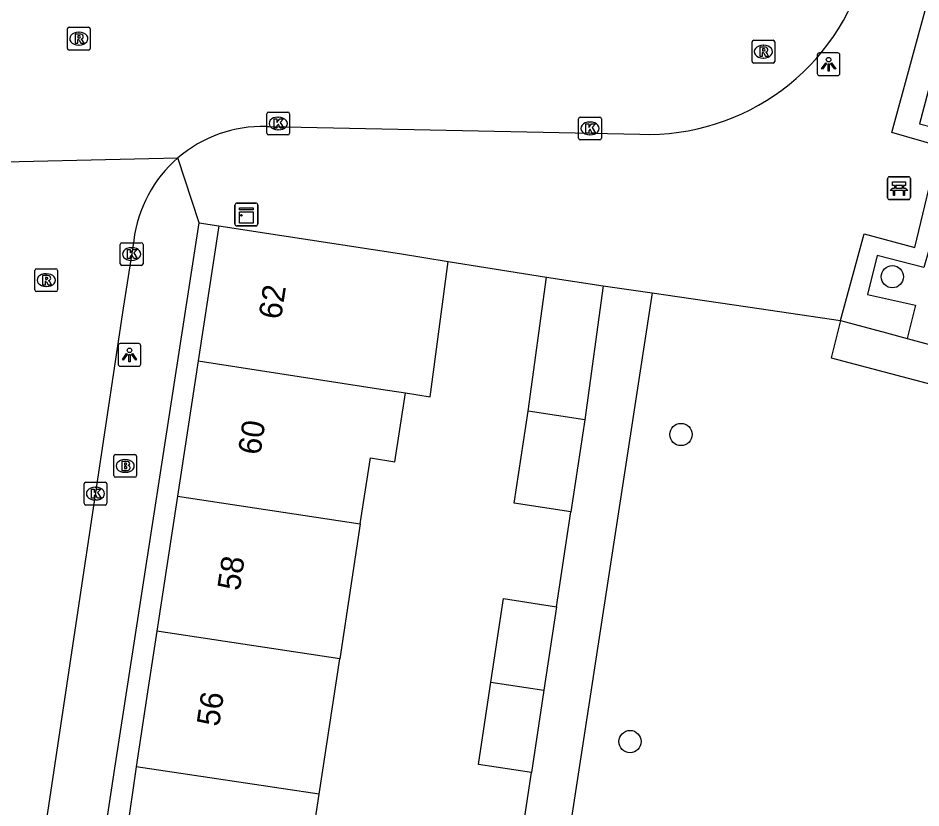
# Model space of a CAD drawing. Extents: x 161084 to 161928, y 385355 to 386522.
# Drawn here: x 161754.18 to 161793.85, y 385605.07 to 385639.75 of the extents above; entities that cross this region are included whole.
import ezdxf

# ---------------------------------------------------------------- set-up
doc = ezdxf.new("R2010")
doc.units = 0
for name, color, linetype in [('IMGEO_Bank', 7, 'Continuous'), ('IMGEO_Boom', 7, 'Continuous'), ('IMGEO_Brandkraan', 7, 'Continuous'), ('IMGEO_Groenvoorziening', 7, 'Continuous'), ('IMGEO_Kast', 7, 'Continuous'), ('IMGEO_Kolk', 7, 'Continuous'), ('IMGEO_Lichtpunt', 7, 'Continuous'), ('IMGEO_Muur', 7, 'Continuous'), ('IMGEO_Pand', 7, 'Continuous'), ('IMGEO_Pand_nummerreeks', 7, 'Continuous'), ('IMGEO_Rijbaan_lokaal_open', 7, 'Continuous'), ('IMGEO_Rioolput', 7, 'Continuous'), ('IMGEO_Voetpad_open', 7, 'Continuous')]:
    doc.layers.add(name, color=color, linetype=linetype)

msp = doc.modelspace()

# ---------------------------------------------------------------- linework, layer by layer
at = {"layer": 'IMGEO_Bank'}
for p, q in [((161792.383, 385631.86), (161792.383, 385632.701)), ((161792.383, 385632.701), (161792.383, 385631.86)), ((161792.458, 385632.785), (161793.299, 385632.785)), ((161793.299, 385632.785), (161792.458, 385632.785)), ((161793.383, 385632.71), (161793.383, 385631.869)), ((161793.383, 385631.869), (161793.383, 385632.71)), ((161792.692, 385632.291), (161792.692, 385632.397)), ((161792.736, 385632.397), (161792.736, 385632.291)), ((161793.024, 385632.403), (161792.742, 385632.403)), ((161792.742, 385632.285), (161793.024, 385632.285)), ((161793.03, 385632.291), (161793.03, 385632.397)), ((161793.074, 385632.397), (161793.074, 385632.291)), ((161793.08, 385632.183), (161792.687, 385632.183)), ((161793.308, 385631.785), (161792.467, 385631.785)), ((161792.467, 385631.785), (161793.308, 385631.785))]:
    msp.add_line(p, q, dxfattribs=at)
for points in [[(161792.63, 385632.183), (161792.488, 385632.183), (161792.6, 385632.285), (161792.686, 385632.285)], [(161792.686, 385632.403), (161792.6, 385632.403), (161792.6, 385632.564), (161793.163, 385632.564), (161793.163, 385632.403), (161793.08, 385632.403)], [(161793.08, 385632.285), (161793.163, 385632.285), (161793.275, 385632.183), (161793.136, 385632.183)], [(161792.68, 385632.176), (161792.68, 385631.969), (161792.637, 385631.969), (161792.637, 385632.176)], [(161793.13, 385632.176), (161793.13, 385631.969), (161793.086, 385631.969), (161793.086, 385632.176)]]:
    msp.add_lwpolyline(points, dxfattribs=at)
for centre, radius, start, end in [((161792.461, 385632.707), 0.0779, 92.4484, 184.2845), ((161792.461, 385632.707), 0.0779, 92.4484, 184.2845), ((161793.305, 385632.707), 0.0779, 2.4484, 94.2845), ((161793.305, 385632.707), 0.0779, 2.4484, 94.2845), ((161792.685, 385632.396), 0.00671, 2.8957, 87.1043), ((161792.685, 385632.292), 0.00671, 272.8957, 357.1043), ((161792.742, 385632.396), 0.00671, 92.8957, 177.1043), ((161792.742, 385632.292), 0.00671, 182.8957, 267.1043), ((161793.024, 385632.396), 0.00671, 2.8957, 87.1043), ((161793.024, 385632.292), 0.00671, 272.8957, 357.1043), ((161793.081, 385632.396), 0.00671, 92.8957, 177.1043), ((161793.081, 385632.292), 0.00671, 182.8957, 267.1043), ((161792.63, 385632.176), 0.00671, 2.8957, 87.1043), ((161792.687, 385632.176), 0.00671, 92.8957, 177.1043), ((161793.079, 385632.176), 0.00671, 2.8957, 87.1043), ((161793.136, 385632.176), 0.00671, 92.8957, 177.1043), ((161792.461, 385631.863), 0.0779, 182.4484, 274.2845), ((161792.461, 385631.863), 0.0779, 182.4484, 274.2845), ((161793.305, 385631.863), 0.0779, 272.4484, 4.2845), ((161793.305, 385631.863), 0.0779, 272.4484, 4.2845)]:
    msp.add_arc(centre, radius, start, end, dxfattribs=at)
at = {"layer": 'IMGEO_Boom'}
for centre in [(161792.59, 385628.394), (161783.304, 385621.465), (161781.068, 385607.981)]:
    msp.add_circle(centre, 0.489, dxfattribs=at)
at = {"layer": 'IMGEO_Brandkraan'}
for p, q in [((161758.389, 385619.661), (161758.389, 385620.513)), ((161758.464, 385620.587), (161759.316, 385620.587)), ((161759.39, 385620.513), (161759.39, 385619.661)), ((161758.877, 385620.367), (161758.902, 385620.367)), ((161758.9, 385619.807), (161758.875, 385619.807)), ((161759.316, 385619.587), (161758.464, 385619.587))]:
    msp.add_line(p, q, dxfattribs=at)
for points in [[(161758.389, 385619.661), (161758.389, 385620.513)], [(161758.464, 385620.587), (161759.316, 385620.587)], [(161759.39, 385620.513), (161759.39, 385619.661)], [(161758.737, 385620.287), (161758.737, 385619.887), (161758.95, 385619.887)], [(161758.968, 385620.287), (161758.737, 385620.287)], [(161758.916, 385620.206), (161758.862, 385620.206), (161758.862, 385620.13)], [(161758.862, 385620.13), (161758.915, 385620.13)], [(161758.924, 385620.054), (161758.862, 385620.054), (161758.862, 385619.973)], [(161758.862, 385619.973), (161758.924, 385619.973)], [(161759.316, 385619.587), (161758.464, 385619.587)]]:
    msp.add_lwpolyline(points, dxfattribs=at)
for centre, radius, start, end in [((161758.466, 385620.511), 0.0765, 91.552, 178.448), ((161758.466, 385620.511), 0.0765, 91.552, 178.448), ((161759.314, 385620.511), 0.0765, 1.552, 88.448), ((161759.314, 385620.511), 0.0765, 1.552, 88.448), ((161758.917, 385620.168), 0.0379, 267.8285, 90.9355), ((161758.925, 385620.013), 0.0404, 269.8759, 90.5077), ((161758.972, 385620.142), 0.145, 59.4692, 91.5367), ((161758.997, 385620.189), 0.0922, 285.5137, 58.1501), ((161759.002, 385619.997), 0.105, 301.3115, 78.989), ((161758.466, 385619.663), 0.0765, 181.552, 268.448), ((161758.466, 385619.663), 0.0765, 181.552, 268.448), ((161758.956, 385620.138), 0.251, 268.6676, 293.5347), ((161759.314, 385619.663), 0.0765, 271.552, 358.448), ((161759.314, 385619.663), 0.0765, 271.552, 358.448)]:
    msp.add_arc(centre, radius, start, end, dxfattribs=at)
for centre, major_axis, ratio, start_param, end_param in [((161758.876, 385620.087), (-0.387, 0.002), 0.722429, 4.712389, 7.853982), ((161758.901, 385620.087), (-0.39, 0.002), 0.717154, 1.570796, 4.712389)]:
    msp.add_ellipse(centre, major_axis=major_axis, ratio=ratio, start_param=start_param, end_param=end_param, dxfattribs=at)
at = {"layer": 'IMGEO_Groenvoorziening'}
msp.add_lwpolyline([(161797.155, 385643.154), (161796.882, 385642.02), (161795.698, 385642.353), (161793.788, 385635.104), (161795.489, 385634.671), (161794.189, 385629.568), (161793.969, 385628.8), (161791.921, 385629.331), (161791.498, 385627.619), (161793.611, 385627.142), (161793.245, 385625.68)], dxfattribs=at)
at = {"layer": 'IMGEO_Kast'}
for p, q in [((161763.713, 385630.702), (161763.713, 385631.543)), ((161763.713, 385631.543), (161763.713, 385630.702)), ((161763.788, 385631.627), (161764.629, 385631.627)), ((161764.629, 385631.627), (161763.788, 385631.627)), ((161764.713, 385631.552), (161764.713, 385630.711)), ((161764.713, 385630.711), (161764.713, 385631.552)), ((161764.638, 385630.627), (161763.797, 385630.627)), ((161763.797, 385630.627), (161764.638, 385630.627))]:
    msp.add_line(p, q, dxfattribs=at)
for points in [[(161763.908, 385631.417), (161764.508, 385631.417), (161764.508, 385631.332), (161763.908, 385631.332), (161763.908, 385631.417)], [(161763.908, 385631.242), (161764.508, 385631.242), (161764.508, 385630.753), (161763.908, 385630.753), (161763.908, 385631.242)]]:
    msp.add_lwpolyline(points, dxfattribs=at)
msp.add_circle((161763.992, 385631.091), 0.0377, dxfattribs=at)
for centre, start, end in [((161763.791, 385631.549), 92.4484, 184.2845), ((161763.791, 385631.549), 92.4484, 184.2845), ((161764.635, 385631.549), 2.4484, 94.2845), ((161764.635, 385631.549), 2.4484, 94.2845), ((161763.791, 385630.705), 182.4484, 274.2845), ((161763.791, 385630.705), 182.4484, 274.2845), ((161764.635, 385630.705), 272.4484, 4.2845), ((161764.635, 385630.705), 272.4484, 4.2845)]:
    msp.add_arc(centre, 0.0779, start, end, dxfattribs=at)
at = {"layer": 'IMGEO_Kolk'}
for p, q in [((161765.111, 385634.698), (161765.111, 385635.55)), ((161765.186, 385635.624), (161766.038, 385635.624)), ((161766.112, 385635.55), (161766.112, 385634.698)), ((161765.599, 385635.404), (161765.624, 385635.404)), ((161778.807, 385634.48), (161778.807, 385635.332)), ((161778.882, 385635.406), (161779.734, 385635.406)), ((161779.295, 385635.186), (161779.32, 385635.186)), ((161779.808, 385635.332), (161779.808, 385634.48)), ((161765.622, 385634.844), (161765.597, 385634.844)), ((161766.038, 385634.624), (161765.186, 385634.624)), ((161779.734, 385634.406), (161778.882, 385634.406)), ((161779.318, 385634.626), (161779.293, 385634.626)), ((161758.671, 385628.964), (161758.671, 385629.816)), ((161758.746, 385629.89), (161759.598, 385629.89)), ((161759.159, 385629.67), (161759.184, 385629.67)), ((161759.672, 385629.816), (161759.672, 385628.964)), ((161759.182, 385629.11), (161759.157, 385629.11)), ((161759.598, 385628.89), (161758.746, 385628.89)), ((161757.083, 385618.444), (161757.083, 385619.296)), ((161757.158, 385619.37), (161758.01, 385619.37)), ((161758.084, 385619.296), (161758.084, 385618.444)), ((161757.571, 385619.15), (161757.596, 385619.15)), ((161757.594, 385618.59), (161757.569, 385618.59)), ((161758.01, 385618.37), (161757.158, 385618.37))]:
    msp.add_line(p, q, dxfattribs=at)
for points in [[(161765.111, 385634.698), (161765.111, 385635.55)], [(161765.186, 385635.624), (161766.038, 385635.624)], [(161766.112, 385635.55), (161766.112, 385634.698)], [(161765.432, 385635.324), (161765.555, 385635.324), (161765.555, 385635.173), (161765.685, 385635.324), (161765.849, 385635.324), (161765.703, 385635.173), (161765.856, 385634.924), (161765.704, 385634.924), (161765.619, 385635.088), (161765.555, 385635.021), (161765.555, 385634.924), (161765.432, 385634.924), (161765.432, 385635.324)], [(161778.807, 385634.48), (161778.807, 385635.332)], [(161778.882, 385635.406), (161779.734, 385635.406)], [(161779.128, 385635.106), (161779.251, 385635.106), (161779.251, 385634.955), (161779.381, 385635.106), (161779.545, 385635.106), (161779.399, 385634.955), (161779.552, 385634.706), (161779.4, 385634.706), (161779.315, 385634.87), (161779.251, 385634.803), (161779.251, 385634.706), (161779.128, 385634.706), (161779.128, 385635.106)], [(161779.808, 385635.332), (161779.808, 385634.48)], [(161766.038, 385634.624), (161765.186, 385634.624)], [(161779.734, 385634.406), (161778.882, 385634.406)], [(161758.671, 385628.964), (161758.671, 385629.816)], [(161758.746, 385629.89), (161759.598, 385629.89)], [(161758.992, 385629.59), (161759.115, 385629.59), (161759.115, 385629.439), (161759.245, 385629.59), (161759.409, 385629.59), (161759.263, 385629.439), (161759.416, 385629.19), (161759.264, 385629.19), (161759.179, 385629.354), (161759.115, 385629.287), (161759.115, 385629.19), (161758.992, 385629.19), (161758.992, 385629.59)], [(161759.672, 385629.816), (161759.672, 385628.964)], [(161759.598, 385628.89), (161758.746, 385628.89)], [(161757.083, 385618.444), (161757.083, 385619.296)], [(161757.158, 385619.37), (161758.01, 385619.37)], [(161758.084, 385619.296), (161758.084, 385618.444)], [(161757.404, 385619.07), (161757.527, 385619.07), (161757.527, 385618.919), (161757.657, 385619.07), (161757.821, 385619.07), (161757.675, 385618.919), (161757.828, 385618.67), (161757.676, 385618.67), (161757.591, 385618.834), (161757.527, 385618.767), (161757.527, 385618.67), (161757.404, 385618.67), (161757.404, 385619.07)], [(161758.01, 385618.37), (161757.158, 385618.37)]]:
    msp.add_lwpolyline(points, dxfattribs=at)
for centre, start, end in [((161765.188, 385635.548), 91.552, 178.448), ((161765.188, 385635.548), 91.552, 178.448), ((161766.036, 385635.548), 1.552, 88.448), ((161766.036, 385635.548), 1.552, 88.448), ((161778.884, 385635.33), 91.552, 178.448), ((161778.884, 385635.33), 91.552, 178.448), ((161779.732, 385635.33), 1.552, 88.448), ((161779.732, 385635.33), 1.552, 88.448), ((161765.188, 385634.7), 181.552, 268.448), ((161765.188, 385634.7), 181.552, 268.448), ((161766.036, 385634.7), 271.552, 358.448), ((161766.036, 385634.7), 271.552, 358.448), ((161778.884, 385634.482), 181.552, 268.448), ((161778.884, 385634.482), 181.552, 268.448), ((161779.732, 385634.482), 271.552, 358.448), ((161779.732, 385634.482), 271.552, 358.448), ((161758.748, 385629.814), 91.552, 178.448), ((161758.748, 385629.814), 91.552, 178.448), ((161759.596, 385629.814), 1.552, 88.448), ((161759.596, 385629.814), 1.552, 88.448), ((161758.748, 385628.966), 181.552, 268.448), ((161758.748, 385628.966), 181.552, 268.448), ((161759.596, 385628.966), 271.552, 358.448), ((161759.596, 385628.966), 271.552, 358.448), ((161757.16, 385619.294), 91.552, 178.448), ((161757.16, 385619.294), 91.552, 178.448), ((161758.008, 385619.294), 1.552, 88.448), ((161758.008, 385619.294), 1.552, 88.448), ((161757.16, 385618.446), 181.552, 268.448), ((161757.16, 385618.446), 181.552, 268.448), ((161758.008, 385618.446), 271.552, 358.448), ((161758.008, 385618.446), 271.552, 358.448)]:
    msp.add_arc(centre, 0.0765, start, end, dxfattribs=at)
for centre, major_axis, ratio, start_param, end_param in [((161765.598, 385635.124), (-0.387, 0.002), 0.722429, 4.712389, 7.853982), ((161765.623, 385635.124), (-0.39, 0.002), 0.717154, 1.570796, 4.712389), ((161779.294, 385634.906), (-0.387, 0.002), 0.722429, 4.712389, 7.853982), ((161779.319, 385634.906), (-0.39, 0.002), 0.717154, 1.570796, 4.712389), ((161759.158, 385629.39), (-0.387, 0.002), 0.722429, 4.712389, 7.853982), ((161759.183, 385629.39), (-0.39, 0.002), 0.717154, 1.570796, 4.712389), ((161757.57, 385618.87), (-0.387, 0.002), 0.722429, 4.712389, 7.853982), ((161757.595, 385618.87), (-0.39, 0.002), 0.717154, 1.570796, 4.712389)]:
    msp.add_ellipse(centre, major_axis=major_axis, ratio=ratio, start_param=start_param, end_param=end_param, dxfattribs=at)
at = {"layer": 'IMGEO_Lichtpunt'}
for p, q in [((161789.29, 385638.13), (161789.29, 385637.323)), ((161789.29, 385638.13), (161789.29, 385637.323)), ((161790.192, 385638.225), (161789.384, 385638.225)), ((161790.192, 385638.225), (161789.384, 385638.225)), ((161790.286, 385637.323), (161790.286, 385638.13)), ((161790.286, 385637.323), (161790.286, 385638.13)), ((161789.384, 385637.229), (161790.192, 385637.229)), ((161789.384, 385637.229), (161790.192, 385637.229)), ((161758.58, 385625.364), (161758.58, 385624.557)), ((161758.58, 385625.364), (161758.58, 385624.557)), ((161759.482, 385625.459), (161758.674, 385625.459)), ((161759.482, 385625.459), (161758.674, 385625.459)), ((161759.576, 385624.557), (161759.576, 385625.364)), ((161759.576, 385624.557), (161759.576, 385625.364)), ((161758.674, 385624.463), (161759.482, 385624.463)), ((161758.674, 385624.463), (161759.482, 385624.463))]:
    msp.add_line(p, q, dxfattribs=at)
for points in [[(161789.664, 385637.794), (161789.703, 385637.766), (161789.515, 385637.504), (161789.477, 385637.531), (161789.664, 385637.794)], [(161789.766, 385637.746), (161789.813, 385637.746), (161789.813, 385637.424), (161789.766, 385637.424), (161789.766, 385637.746)], [(161789.876, 385637.766), (161789.914, 385637.793), (161790.101, 385637.531), (161790.062, 385637.503), (161789.876, 385637.766)], [(161758.954, 385625.028), (161758.993, 385625), (161758.805, 385624.738), (161758.767, 385624.765), (161758.954, 385625.028)], [(161759.056, 385624.98), (161759.103, 385624.98), (161759.103, 385624.658), (161759.056, 385624.658), (161759.056, 385624.98)], [(161759.166, 385625), (161759.204, 385625.027), (161759.391, 385624.765), (161759.352, 385624.737), (161759.166, 385625)]]:
    msp.add_lwpolyline(points, dxfattribs=at)
for centre in [(161789.789, 385637.928), (161759.079, 385625.162)]:
    msp.add_circle(centre, 0.0994, dxfattribs=at)
for centre, start, end in [((161789.384, 385638.13), 90, 180), ((161789.384, 385638.13), 90, 180), ((161790.192, 385638.13), 0, 90), ((161790.192, 385638.13), 0, 90), ((161789.384, 385637.323), 180, 270), ((161789.384, 385637.323), 180, 270), ((161790.192, 385637.323), 270, 0), ((161790.192, 385637.323), 270, 360), ((161758.674, 385625.364), 90, 180), ((161758.674, 385625.364), 90, 180), ((161759.482, 385625.364), 0, 90), ((161759.482, 385625.364), 0, 90), ((161758.674, 385624.557), 180, 270), ((161758.674, 385624.557), 180, 270), ((161759.482, 385624.557), 270, 0), ((161759.482, 385624.557), 270, 360)]:
    msp.add_arc(centre, 0.0946, start, end, dxfattribs=at)
at = {"layer": 'IMGEO_Muur'}
msp.add_lwpolyline([(161773.082, 385629.071), (161777.397, 385628.373)], dxfattribs=at)
at = {"layer": 'IMGEO_Pand'}
for points in [[(161763, 385630.627), (161762.093, 385624.695)], [(161763, 385630.627), (161765.764, 385630.206), (161770.935, 385629.418), (161773.082, 385629.071)], [(161771.199, 385623.292), (161772.294, 385623.123), (161773.082, 385629.071)], [(161776.585, 385622.487), (161777.397, 385628.373)], [(161777.397, 385628.373), (161779.887, 385627.999)], [(161779.887, 385627.999), (161779.086, 385622.106)], [(161762.093, 385624.695), (161761.186, 385618.764)], [(161762.093, 385624.695), (161770.119, 385623.459), (161771.199, 385623.292)], [(161769.218, 385617.54), (161769.659, 385620.436), (161770.739, 385620.271), (161771.199, 385623.292)], [(161778.471, 385618.075), (161775.97, 385618.457), (161776.585, 385622.487)], [(161779.086, 385622.106), (161776.585, 385622.487)], [(161779.086, 385622.106), (161778.471, 385618.075)], [(161761.186, 385618.764), (161760.279, 385612.833)], [(161761.186, 385618.764), (161769.218, 385617.54)], [(161769.218, 385617.54), (161768.314, 385611.609)], [(161774.954, 385610.597), (161775.51, 385614.257), (161777.843, 385613.902)], [(161777.843, 385613.902), (161777.287, 385610.242)], [(161760.279, 385612.833), (161759.871, 385610.168), (161759.367, 385606.876)], [(161768.314, 385611.609), (161760.279, 385612.833)], [(161767.411, 385605.677), (161768.314, 385611.609)], [(161776.737, 385606.625), (161774.404, 385606.98), (161774.954, 385610.597)], [(161774.954, 385610.597), (161777.287, 385610.242)], [(161777.287, 385610.242), (161776.737, 385606.625)], [(161759.367, 385606.876), (161758.527, 385600.961)], [(161767.411, 385605.677), (161759.367, 385606.876)], [(161766.515, 385599.795), (161767.411, 385605.677)]]:
    msp.add_lwpolyline(points, dxfattribs=at)
at = {"layer": 'IMGEO_Rijbaan_lokaal_open'}
for points in [[(161765.081, 385634.995), (161765.196, 385634.993), (161781.504, 385634.653)], [(161751.044, 385633.38), (161761.205, 385633.614)], [(161759.266, 385629.984), (161758.804, 385627.019), (161755.485, 385604.964), (161752.959, 385588.197), (161746.133, 385543.607)]]:
    msp.add_lwpolyline(points, dxfattribs=at)
for centre, radius, start, end in [((161781.85, 385644.53), 9.883, 267.9951, 345.1066), ((161764.929, 385629.291), 5.706, 88.4749, 130.7465), ((161764.931, 385629.291), 5.707, 130.7572, 173.0241)]:
    msp.add_arc(centre, radius, start, end, dxfattribs=at)
at = {"layer": 'IMGEO_Rioolput'}
for p, q in [((161756.352, 385638.424), (161756.352, 385639.276)), ((161756.427, 385639.35), (161757.279, 385639.35)), ((161756.84, 385639.13), (161756.865, 385639.13)), ((161757.353, 385639.276), (161757.353, 385638.424)), ((161786.425, 385637.853), (161786.425, 385638.705)), ((161786.5, 385638.779), (161787.352, 385638.779)), ((161787.426, 385638.705), (161787.426, 385637.853)), ((161757.279, 385638.35), (161756.427, 385638.35)), ((161756.863, 385638.57), (161756.838, 385638.57)), ((161786.913, 385638.559), (161786.938, 385638.559)), ((161786.936, 385637.999), (161786.911, 385637.999)), ((161787.352, 385637.779), (161786.5, 385637.779)), ((161754.996, 385628.745), (161755.848, 385628.745)), ((161754.921, 385627.819), (161754.921, 385628.671)), ((161755.409, 385628.525), (161755.434, 385628.525)), ((161755.922, 385628.671), (161755.922, 385627.819)), ((161755.432, 385627.965), (161755.407, 385627.965)), ((161755.848, 385627.745), (161754.996, 385627.745))]:
    msp.add_line(p, q, dxfattribs=at)
for points in [[(161756.352, 385638.424), (161756.352, 385639.276)], [(161756.427, 385639.35), (161757.279, 385639.35)], [(161756.941, 385639.048), (161756.689, 385639.05), (161756.689, 385638.65)], [(161757.353, 385639.276), (161757.353, 385638.424)], [(161756.689, 385638.65), (161756.813, 385638.65), (161756.813, 385638.812), (161756.824, 385638.812)], [(161756.867, 385638.969), (161756.813, 385638.969), (161756.813, 385638.888)], [(161756.813, 385638.888), (161756.865, 385638.888)], [(161756.871, 385638.783), (161756.942, 385638.65), (161757.082, 385638.65), (161757.017, 385638.776)], [(161786.425, 385637.853), (161786.425, 385638.705)], [(161786.5, 385638.779), (161787.352, 385638.779)], [(161787.426, 385638.705), (161787.426, 385637.853)], [(161757.279, 385638.35), (161756.427, 385638.35)], [(161787.014, 385638.477), (161786.762, 385638.479), (161786.762, 385638.079)], [(161786.762, 385638.079), (161786.886, 385638.079), (161786.886, 385638.241), (161786.897, 385638.241)], [(161786.94, 385638.398), (161786.886, 385638.398), (161786.886, 385638.317)], [(161786.886, 385638.317), (161786.938, 385638.317)], [(161786.944, 385638.212), (161787.015, 385638.079), (161787.155, 385638.079), (161787.09, 385638.205)], [(161787.352, 385637.779), (161786.5, 385637.779)], [(161754.996, 385628.745), (161755.848, 385628.745)], [(161754.921, 385627.819), (161754.921, 385628.671)], [(161755.51, 385628.443), (161755.258, 385628.445), (161755.258, 385628.045)], [(161755.436, 385628.364), (161755.382, 385628.364), (161755.382, 385628.283)], [(161755.922, 385628.671), (161755.922, 385627.819)], [(161755.258, 385628.045), (161755.382, 385628.045), (161755.382, 385628.207), (161755.393, 385628.207)], [(161755.382, 385628.283), (161755.434, 385628.283)], [(161755.44, 385628.178), (161755.511, 385628.045), (161755.651, 385628.045), (161755.586, 385628.171)], [(161755.848, 385627.745), (161754.996, 385627.745)]]:
    msp.add_lwpolyline(points, dxfattribs=at)
for centre, radius, start, end in [((161756.429, 385639.274), 0.0765, 91.552, 178.448), ((161756.429, 385639.274), 0.0765, 91.552, 178.448), ((161756.94, 385638.938), 0.109, 350.3612, 89.416), ((161757.277, 385639.274), 0.0765, 1.552, 88.448), ((161757.277, 385639.274), 0.0765, 1.552, 88.448), ((161756.823, 385638.759), 0.0533, 26.0293, 88.6989), ((161756.849, 385639.077), 0.19, 274.7715, 282.9687), ((161756.873, 385638.873), 0.0964, 77.0061, 93.1865), ((161756.887, 385638.93), 0.0378, 276.6634, 79.6772), ((161756.938, 385638.938), 0.112, 277.5842, 350.9817), ((161756.922, 385638.723), 0.108, 29.5134, 73.7905), ((161786.502, 385638.703), 0.0765, 91.552, 178.448), ((161786.502, 385638.703), 0.0765, 91.552, 178.448), ((161787.35, 385638.703), 0.0765, 1.552, 88.448), ((161787.35, 385638.703), 0.0765, 1.552, 88.448), ((161756.429, 385638.426), 0.0765, 181.552, 268.448), ((161756.429, 385638.426), 0.0765, 181.552, 268.448), ((161757.277, 385638.426), 0.0765, 271.552, 358.448), ((161757.277, 385638.426), 0.0765, 271.552, 358.448), ((161786.896, 385638.188), 0.0533, 26.0293, 88.6989), ((161786.922, 385638.506), 0.19, 274.7715, 282.9687), ((161786.946, 385638.302), 0.0964, 77.0061, 93.1865), ((161786.96, 385638.359), 0.0378, 276.6634, 79.6772), ((161787.013, 385638.367), 0.109, 350.3612, 89.416), ((161787.011, 385638.367), 0.112, 277.5842, 350.9817), ((161786.995, 385638.152), 0.108, 29.5134, 73.7905), ((161786.502, 385637.855), 0.0765, 181.552, 268.448), ((161786.502, 385637.855), 0.0765, 181.552, 268.448), ((161787.35, 385637.855), 0.0765, 271.552, 358.448), ((161787.35, 385637.855), 0.0765, 271.552, 358.448), ((161754.998, 385628.669), 0.0765, 91.552, 178.448), ((161754.998, 385628.669), 0.0765, 91.552, 178.448), ((161755.846, 385628.669), 0.0765, 1.552, 88.448), ((161755.846, 385628.669), 0.0765, 1.552, 88.448), ((161755.442, 385628.268), 0.0964, 77.0061, 93.1865), ((161755.456, 385628.325), 0.0378, 276.6634, 79.6772), ((161755.509, 385628.333), 0.109, 350.3612, 89.416), ((161755.507, 385628.333), 0.112, 277.5842, 350.9817), ((161755.392, 385628.154), 0.0533, 26.0293, 88.6989), ((161755.418, 385628.472), 0.19, 274.7715, 282.9687), ((161755.491, 385628.118), 0.108, 29.5134, 73.7905), ((161754.998, 385627.821), 0.0765, 181.552, 268.448), ((161754.998, 385627.821), 0.0765, 181.552, 268.448), ((161755.846, 385627.821), 0.0765, 271.552, 358.448), ((161755.846, 385627.821), 0.0765, 271.552, 358.448)]:
    msp.add_arc(centre, radius, start, end, dxfattribs=at)
for centre, major_axis, ratio, start_param, end_param in [((161756.839, 385638.85), (-0.387, 0.002), 0.722429, 4.712389, 7.853982), ((161756.864, 385638.85), (-0.39, 0.002), 0.717154, 1.570796, 4.712389), ((161786.912, 385638.279), (-0.387, 0.002), 0.722429, 4.712389, 7.853982), ((161786.937, 385638.279), (-0.39, 0.002), 0.717154, 1.570796, 4.712389), ((161755.408, 385628.245), (-0.387, 0.002), 0.722429, 4.712389, 7.853982), ((161755.433, 385628.245), (-0.39, 0.002), 0.717154, 1.570796, 4.712389)]:
    msp.add_ellipse(centre, major_axis=major_axis, ratio=ratio, start_param=start_param, end_param=end_param, dxfattribs=at)
at = {"layer": 'IMGEO_Voetpad_open'}
for points in [[(161790.31, 385626.472), (161791.351, 385630.28), (161793.579, 385629.678), (161794.649, 385634.133), (161792.568, 385634.731), (161795.03, 385643.74)], [(161762.136, 385630.764), (161761.205, 385633.614)], [(161749.416, 385547.492), (161758.437, 385606.815), (161762.136, 385630.764)], [(161762.136, 385630.764), (161763, 385630.627)], [(161773.082, 385629.071), (161777.397, 385628.373)], [(161779.887, 385627.999), (161782.033, 385627.684)], [(161782.033, 385627.684), (161773.386, 385571.42)], [(161782.033, 385627.684), (161786.741, 385626.995), (161790.31, 385626.472)], [(161790.31, 385626.472), (161789.899, 385624.833), (161805.27, 385620.775)], [(161790.31, 385626.472), (161792.331, 385625.927), (161793.245, 385625.68)], [(161793.245, 385625.68), (161805.726, 385622.313)], [(161777.843, 385613.902), (161778.471, 385618.075)], [(161776.119, 385602.562), (161776.737, 385606.625)]]:
    msp.add_lwpolyline(points, dxfattribs=at)

# ---------------------------------------------------------------- texts
at = {"layer": 'IMGEO_Pand_nummerreeks'}
for s, rotation, p in [('62', 81.3428, (161765.732, 385626.487)), ('60', 81.3428, (161764.826, 385620.533)), ('58', 81.3409, (161763.918, 385614.574)), ('56', 81.3409, (161763.009, 385608.611))]:
    msp.add_text(s, height=1, rotation=rotation, dxfattribs=at).set_placement(p)

doc.saveas('drawing.dxf')
